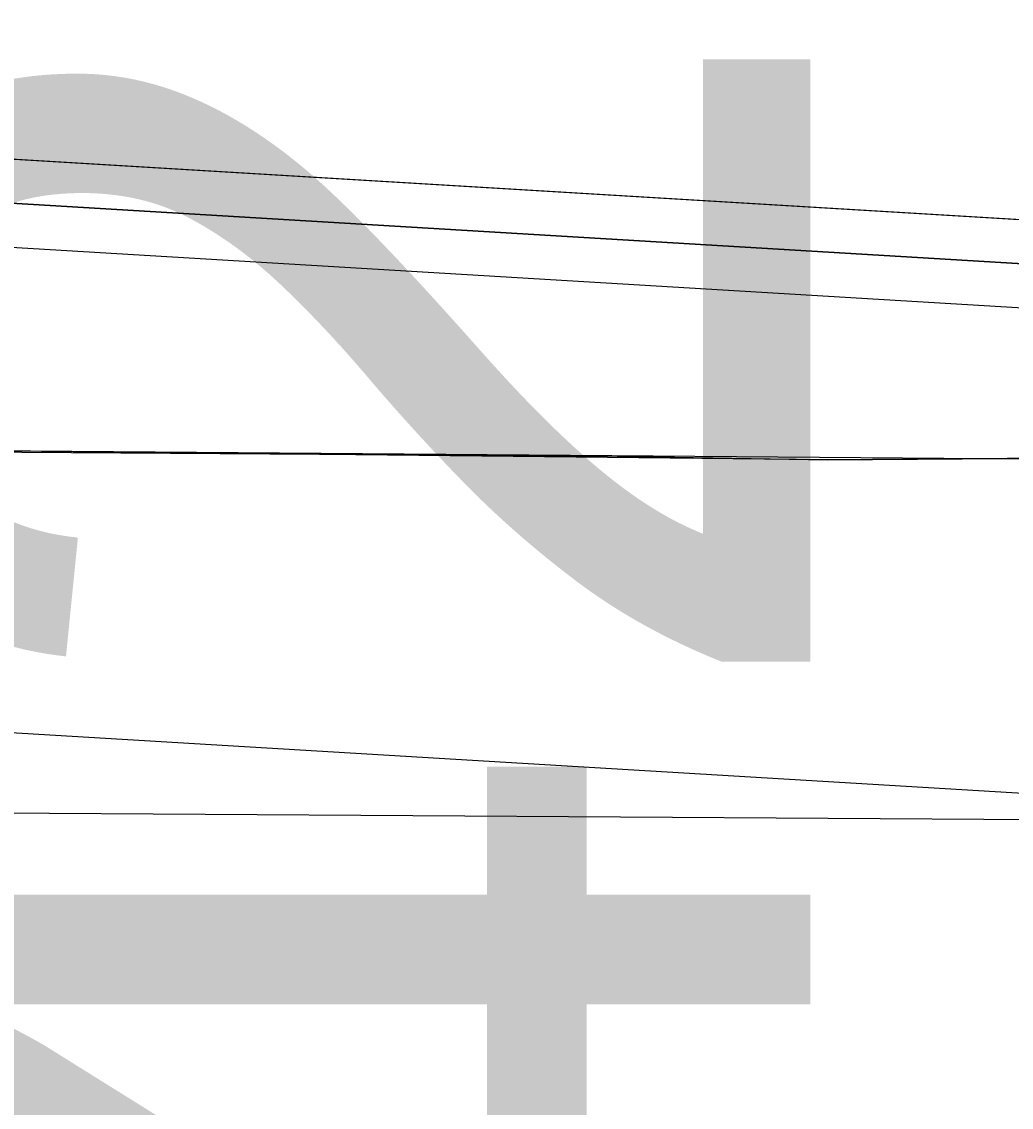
# Model space of a CAD drawing. Extents: x -516 to 303, y -10 to 5017.
# Drawn here: x 150.566 to 153.369, y 3002.875 to 3005.951 of the extents above; entities that cross this region are included whole.
import ezdxf

# ---------------------------------------------------------------- set-up
doc = ezdxf.new("R2010")
doc.units = 0
for name, color, linetype in [('Exist CMT Pavement', 7, 'Continuous'), ('Exist Cross Section Cell', 7, 'Continuous'), ('Exist XS Ground Line', 7, 'Continuous'), ('Prop CMT Pvmt Course 1', 7, 'Continuous'), ('Prop CMT Pvmt Course 1 Wedge', 7, 'Continuous'), ('Prop CMT Pvmt Course 2 Wedge', 7, 'Continuous'), ('Prop CMT Pvmt Course 3 Wedge', 7, 'Continuous'), ('Prop CMT Pvmt Surface', 7, 'Continuous'), ('Prop CMT Pvmt Wedge Surface 1', 7, 'Continuous'), ('Prop CMT Pvmt Wedge Surface 2', 7, 'Continuous'), ('Prop CMT Pvmt Wedge Surface 3', 7, 'Continuous'), ('Prop Road Sect_ Material - Contact (General - Major)', 7, 'Continuous'), ('Prop Road Sect_ Recs - UC Shallow (Outline)', 7, 'Continuous'), ('Prop Road Sect_ Recs - UC Shallow (Pattern)', 7, 'Continuous')]:
    doc.layers.add(name, color=color, linetype=linetype)

msp = doc.modelspace()

# ---------------------------------------------------------------- linework, layer by layer
at = {"layer": 'Exist CMT Pavement'}
msp.add_lwpolyline([(150.0015, 3004.7392), (161.9985, 3004.6435)], dxfattribs=at)
at = {"layer": 'Exist XS Ground Line'}
msp.add_lwpolyline([(127.6717, 3004.8956), (129.9724, 3004.8801), (136.1955, 3004.6894), (149.2025, 3004.7517), (149.5824, 3004.7536), (150.2842, 3004.7329), (152.2526, 3004.7198), (152.8486, 3004.7093), (154.5021, 3004.7218), (155.1545, 3004.7264), (155.8812, 3004.7161), (157.8066, 3004.6912), (159.4913, 3004.6732), (160.5369, 3004.6613), (161.7241, 3004.6468), (162.7917, 3004.6337), (163.3101, 3004.6258), (163.611, 3004.6229), (164.8225, 3004.6077), (165.5966, 3004.5986), (166.1809, 3004.5801)], dxfattribs=at)
at = {"layer": 'Prop CMT Pvmt Course 1'}
for points in [[(150, 3005.594), (162, 3004.874)], [(162, 3004.749), (150, 3005.469)]]:
    msp.add_lwpolyline(points, dxfattribs=at)
at = {"layer": 'Prop CMT Pvmt Course 1 Wedge'}
msp.add_lwpolyline([(150, 3005.469), (162, 3004.749)], dxfattribs=at)
at = {"layer": 'Prop CMT Pvmt Course 2 Wedge'}
msp.add_lwpolyline([(150, 3005.344), (162, 3004.624)], dxfattribs=at)
at = {"layer": 'Prop CMT Pvmt Course 3 Wedge'}
msp.add_lwpolyline([(150, 3005.344), (162, 3004.624)], dxfattribs=at)
at = {"layer": 'Prop CMT Pvmt Surface'}
msp.add_line((150, 3005.594), (162, 3004.874), dxfattribs=at)
at = {"layer": 'Prop CMT Pvmt Wedge Surface 1'}
msp.add_lwpolyline([(150, 3005.469), (162, 3004.749)], dxfattribs=at)
at = {"layer": 'Prop CMT Pvmt Wedge Surface 2'}
msp.add_lwpolyline([(150, 3005.344), (162, 3004.624)], dxfattribs=at)
at = {"layer": 'Prop CMT Pvmt Wedge Surface 3'}
msp.add_lwpolyline([(150, 3005.344), (162, 3004.624)], dxfattribs=at)
at = {"layer": 'Prop Road Sect_ Material - Contact (General - Major)'}
msp.add_line((178.8965, 3003.5176), (2.4565, 3004.7053), dxfattribs=at)
at = {"layer": 'Prop Road Sect_ Recs - UC Shallow (Outline)'}
msp.add_lwpolyline([(165.6772, 3004.596), (165.5966, 3004.5986), (164.8225, 3004.6077), (161.7224, 3004.6479), (160.5369, 3004.6613), (159.4913, 3004.6732), (157.8066, 3004.6912), (155.8812, 3004.7161), (155.1545, 3004.7264), (154.5021, 3004.7218), (152.8486, 3004.7093), (149.9985, 3004.7392), (148, 3004.746), (145.4104, 3004.7336), (144.4104, 3004.7288), (144.4104, 3004.2444), (145.4104, 3004.2444), (148, 3004.089), (162, 3003.249), (164.6649, 3003.0891), (165.6649, 3003.0891), (165.6649, 3004.0891), (165.6772, 3004.596)], dxfattribs=at)
at = {"layer": 'Prop Road Sect_ Recs - UC Shallow (Pattern)'}
msp.add_lwpolyline([(165.6772, 3004.596), (165.5966, 3004.5986), (164.8225, 3004.6077), (161.7224, 3004.6479), (160.5369, 3004.6613), (159.4913, 3004.6732), (157.8066, 3004.6912), (155.8812, 3004.7161), (155.1545, 3004.7264), (154.5021, 3004.7218), (152.8486, 3004.7093), (149.9985, 3004.7392), (148, 3004.746), (145.4104, 3004.7336), (144.4104, 3004.7288), (144.4104, 3004.2444), (145.4104, 3004.2444), (148, 3004.089), (162, 3003.249), (164.6649, 3003.0891), (165.6649, 3003.0891), (165.6649, 3004.0891), (165.6772, 3004.596)], dxfattribs=at)

# ---------------------------------------------------------------- texts
at = {"layer": 'Exist Cross Section Cell'}
msp.add_text('E 2266427.1709', height=2.8, rotation=90, dxfattribs=at).set_placement((152.8, 2990))

doc.saveas('drawing.dxf')
